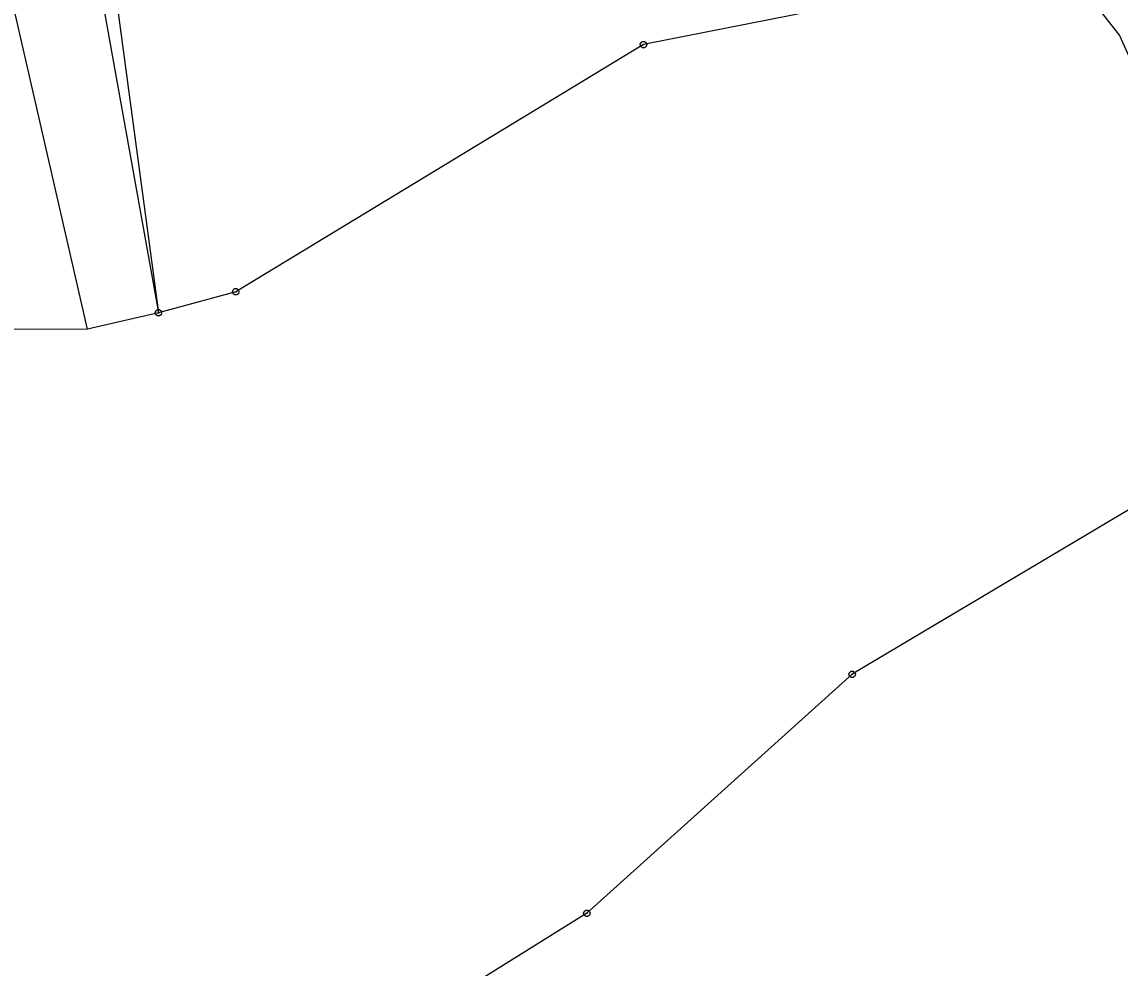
# Model space of a CAD drawing. Extents: x -694465 to -690527, y -983694 to -978978.
# Drawn here: x -692954.4 to -692787.9, y -980652.4 to -980508.9 of the extents above; entities that cross this region are included whole.
import ezdxf

# ---------------------------------------------------------------- set-up
doc = ezdxf.new("R2010")
doc.units = 0
doc.layers.add('Vrstva 1', color=7, linetype='Continuous')
doc.layers.add('Vrstva 24', color=7, linetype='Continuous')

msp = doc.modelspace()

# ---------------------------------------------------------------- linework, layer by layer
at = {"layer": 'Vrstva 1'}
for points in [[(-692952.2, -980415.01), (-692933.68, -980552.99)], [(-692957.93, -980418.28), (-692933.68, -980552.99)], [(-692944.44, -980555.46), (-692961.03, -980483.081)], [(-692796.76, -980499.77), (-692860.16, -980512.31)], [(-692796.76, -980499.77), (-692787.99, -980510.96)], [(-692860.16, -980512.31), (-692921.96, -980549.8)], [(-692787.99, -980510.96), (-692775.12, -980539.44)], [(-692921.96, -980549.8), (-692933.68, -980552.99)], [(-692933.68, -980552.99), (-692944.44, -980555.46)], [(-692986.51, -980555.34), (-692944.44, -980555.46)], [(-692778.96, -980578.31), (-692828.51, -980607.81)], [(-692828.51, -980607.81), (-692868.75, -980644.05)], [(-692868.75, -980644.05), (-692941.57, -980689.52)]]:
    msp.add_lwpolyline(points, dxfattribs=at)
at = {"layer": 'Vrstva 24'}
for points in [[(-692860.006, -980511.834), (-692859.756, -980512.016), (-692859.66, -980512.31), (-692859.756, -980512.604), (-692860.006, -980512.786), (-692860.314, -980512.786), (-692860.564, -980512.604), (-692860.66, -980512.31), (-692860.564, -980512.016), (-692860.314, -980511.834)], [(-692921.806, -980549.324), (-692921.556, -980549.506), (-692921.46, -980549.8), (-692921.556, -980550.094), (-692921.806, -980550.276), (-692922.114, -980550.276), (-692922.364, -980550.094), (-692922.46, -980549.8), (-692922.364, -980549.506), (-692922.114, -980549.324)], [(-692933.526, -980552.514), (-692933.276, -980552.696), (-692933.18, -980552.99), (-692933.276, -980553.284), (-692933.526, -980553.466), (-692933.834, -980553.466), (-692934.084, -980553.284), (-692934.18, -980552.99), (-692934.084, -980552.696), (-692933.834, -980552.514)], [(-692828.356, -980607.334), (-692828.106, -980607.516), (-692828.01, -980607.81), (-692828.106, -980608.104), (-692828.356, -980608.286), (-692828.664, -980608.286), (-692828.914, -980608.104), (-692829.01, -980607.81), (-692828.914, -980607.516), (-692828.664, -980607.334)], [(-692868.596, -980643.574), (-692868.346, -980643.756), (-692868.25, -980644.05), (-692868.346, -980644.344), (-692868.596, -980644.526), (-692868.904, -980644.526), (-692869.154, -980644.344), (-692869.25, -980644.05), (-692869.154, -980643.756), (-692868.904, -980643.574)]]:
    msp.add_lwpolyline(points, close=True, dxfattribs=at)
for points in [[(-692860.279, -980512.31), (-692860.04, -980512.31)], [(-692922.079, -980549.8), (-692921.84, -980549.8)], [(-692933.799, -980552.99), (-692933.56, -980552.99)], [(-692828.629, -980607.81), (-692828.39, -980607.81)], [(-692868.869, -980644.05), (-692868.63, -980644.05)]]:
    msp.add_lwpolyline(points, dxfattribs=at)

doc.saveas('drawing.dxf')
